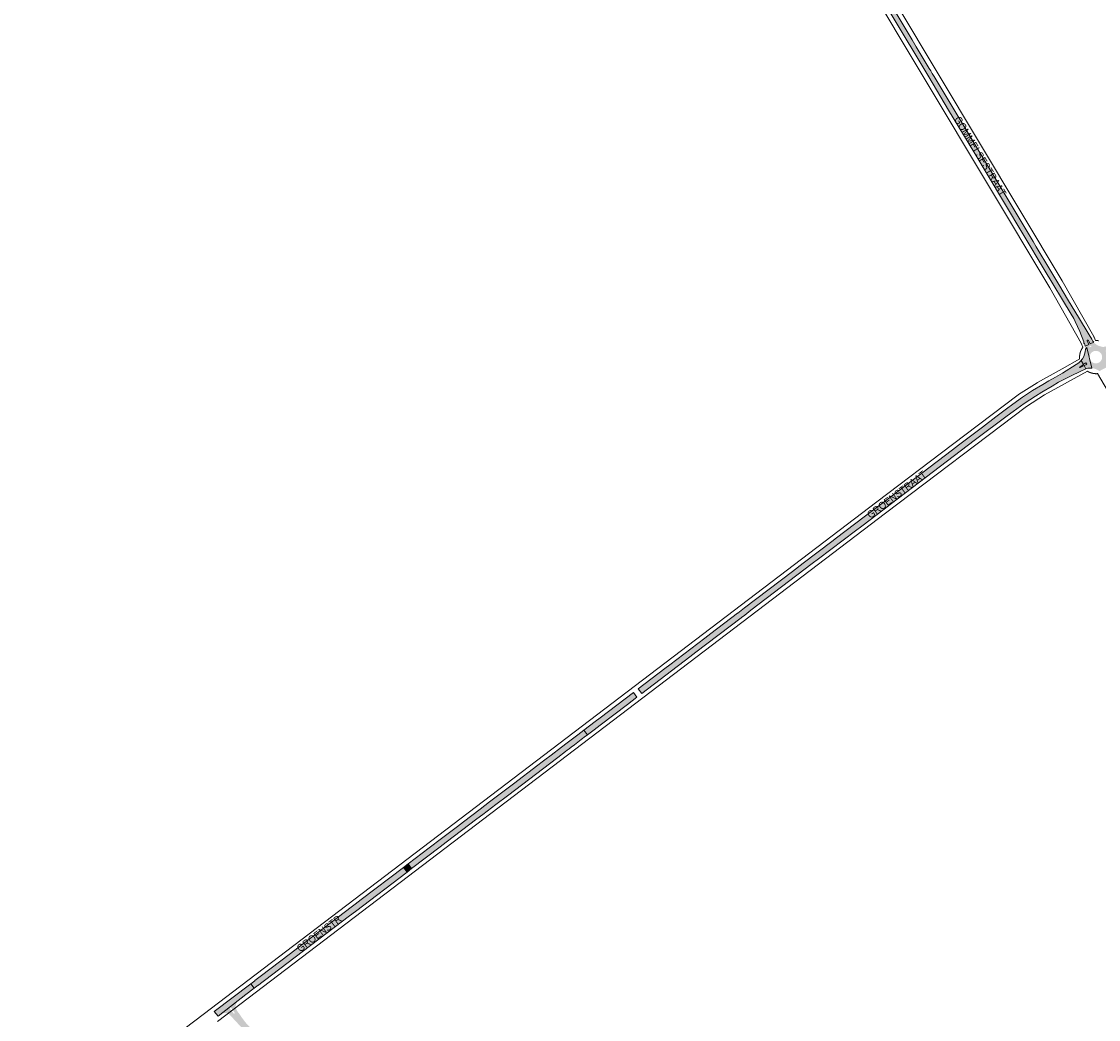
# Paper-space layout 'Layout1' of a CAD drawing. Header units: metres. Extents: x 123097 to 144122, y 392739 to 407589.
# Tile 503 of 510: x 138429 to 139556, y 403215 to 404260. Entities that reach past the tile are written whole.
import ezdxf
from ezdxf.enums import TextEntityAlignment as Align

# ---------------------------------------------------------------- set-up
doc = ezdxf.new("R2010")
doc.units = ezdxf.units.M
doc.header["$MEASUREMENT"] = 0
for name, color, linetype, lineweight in [('gs-anno-wegen algemeen tekst', 7, 'Continuous', 0), ('gs-knt-aanvullende hoofdweg', 7, 'Continuous', 0), ('ir-ARC-asfalt-hoofdwegen-te inspecteren', 5, 'Continuous', 0)]:
    doc.layers.add(name, color=color, linetype=linetype, lineweight=lineweight)
doc.styles.add('Style-Arial', font='arial.ttf')

psp = doc.layouts.get("Layout1")

# ---------------------------------------------------------------- hatches: boundary and pattern name
at = {"layer": 'ir-ARC-asfalt-hoofdwegen-te inspecteren', "linetype": 'Continuous', "lineweight": 13, "extrusion": (0, 0, -1)}
psp.add_hatch(color=5, dxfattribs=at).paths.add_polyline_path([(-138924.88, 404957.781), (-138927.441, 404953.752), (-138938.92, 404934.88), (-138961.66, 404896.802), (-139000, 404832.881), (-139066.784, 404721.537), (-139068.311, 404718.992), (-139139.101, 404601.023), (-139199.722, 404500), (-139208.68, 404485.071), (-139209.334, 404483.98), (-139209.987, 404482.888), (-139308.541, 404318.272), (-139337.94, 404269.029), (-139378.26, 404201.492), (-139399.057, 404166.86), (-139425.422, 404122.955), (-139456.549, 404071.121), (-139499.257, 404000), (-139527.322, 403953.264), (-139530.077, 403948.546), (-139531.658, 403945.646), (-139536.412, 403935.109), (-139540.612, 403924.339), (-139540.751, 403922.5), (-139541.045, 403922.481), (-139541.297, 403922.47), (-139541.772, 403921.087), (-139542.124, 403919.673), (-139545.723, 403921.298), (-139544.125, 403925.396), (-139544.195, 403925.901), (-139544.661, 403926.108), (-139545.082, 403925.821), (-139547.172, 403921.97), (-139551.14, 403923.744), (-139550.192, 403924.965), (-139548.918, 403926.909), (-139546.076, 403931.646), (-139535.007, 403949.923), (-139524.709, 403967.093), (-139514.376, 403984.321), (-139504.972, 404000), (-139490.683, 404023.823), (-139487.477, 404029.168), (-139383.879, 404201.899), (-139381.92, 404205.166), (-139380.34, 404207.8), (-139378.758, 404210.45), (-139365.178, 404233.192), (-139360.867, 404240.411), (-139309.545, 404326.333), (-139270.757, 404391.271), (-139219.391, 404477.267), (-139214.741, 404485.052), (-139205.769, 404500), (-139152.209, 404589.23), (-139108.894, 404661.391), (-139074.308, 404719.01), (-139014.071, 404819.364), (-139007.018, 404831.114), (-139003.697, 404836.646), (-139000, 404842.806), (-138997.56, 404846.871), (-138968.25, 404895.701), (-138931.66, 404955.92), (-138928.752, 404960.09)], flags=0)
psp.add_hatch(color=5, dxfattribs=at).paths.add_polyline_path([(-139542.367, 403916.409, 0.13220133), (-139539.222, 403906.51), (-139538.568, 403905.569), (-139537.881, 403904.651), (-139540.186, 403900.604), (-139541.859, 403901.836), (-139542.666, 403902.39), (-139543.638, 403900.767), (-139542.72, 403900.294), (-139540.9, 403899.358), (-139542.835, 403896.103), (-139544.782, 403896.599), (-139545.851, 403896.756, 0.04717162), (-139548.861, 403896.74), (-139543.77, 403918.331), (-139542.367, 403916.409)])
at = {"layer": 'ir-ARC-asfalt-hoofdwegen-te inspecteren', "linetype": 'Continuous', "lineweight": 13}
h = psp.add_hatch(color=5, dxfattribs=at)
h.paths.add_polyline_path([(139556.965, 403893.628), (139554.19, 403895.288), (139551.589, 403896.241), (139548.863, 403896.731), (139543.77, 403918.331), (139542.323, 403916.349), (139542.323, 403916.851), (139542.132, 403918.366), (139542.327, 403918.4), (139542.238, 403919.04), (139542.124, 403919.673), (139545.723, 403921.298), (139547.172, 403921.97), (139551.14, 403923.744), (139551.588, 403923.166), (139552.758, 403922.1), (139554.102, 403921.133), (139557.067, 403919.668), (139560.296, 403918.956), (139561.779, 403918.984), (139562.267, 403919.05), (139563.249, 403919.183), (139564.21, 403919.58), (139566.016, 403916.297), (139566.743, 403915.071), (139568.91, 403911.3), (139568.02, 403910.497), (139567.282, 403909.658), (139566.914, 403909.24), (139565.973, 403907.854), (139564.999, 403905.827), (139564.378, 403903.665), (139564.126, 403901.43), (139564.136, 403899.801), (139564.338, 403898.184), (139564.496, 403897.629)])
h.paths.add_polyline_path([(139546.811, 403918.454), (139546.443, 403919.427), (139548.138, 403920.225), (139548.621, 403919.365)], flags=16)
h.paths.add_polyline_path([(139553.22, 403901.67), (139552.399, 403901.722), (139551.591, 403901.877), (139550.809, 403902.132), (139550.065, 403902.483), (139549.371, 403902.924), (139549.046, 403903.177), (139548.447, 403903.74), (139548.176, 403904.049), (139547.693, 403904.715), (139547.297, 403905.436), (139546.995, 403906.202), (139546.791, 403906.998), (139546.689, 403907.815), (139546.69, 403908.637), (139546.729, 403909.047), (139546.884, 403909.855), (139547.139, 403910.637), (139547.49, 403911.381), (139547.931, 403912.075), (139548.184, 403912.4), (139548.747, 403912.999), (139549.056, 403913.27), (139549.722, 403913.753), (139550.443, 403914.149), (139551.209, 403914.451), (139552.005, 403914.655), (139552.822, 403914.757), (139553.644, 403914.756), (139554.054, 403914.717), (139554.862, 403914.562), (139555.644, 403914.307), (139556.388, 403913.956), (139557.082, 403913.515), (139557.715, 403912.99), (139558.277, 403912.39), (139558.76, 403911.724), (139559.156, 403911.003), (139559.319, 403910.625), (139559.572, 403909.842), (139559.726, 403909.034), (139559.776, 403908.213), (139559.724, 403907.392), (139559.569, 403906.584), (139559.314, 403905.802), (139558.963, 403905.058), (139558.522, 403904.364), (139557.997, 403903.731), (139557.397, 403903.169), (139556.731, 403902.686), (139556.01, 403902.29), (139555.244, 403901.988), (139554.448, 403901.784), (139554.041, 403901.72)], flags=16)
h.paths.add_polyline_path([(139564.252, 403913.267), (139563.327, 403914.953), (139564.231, 403915.385), (139565.076, 403913.841)], flags=16)
for points in [[(139178.423, 403640.369), (139178.119, 403640.138), (139150.22, 403618.892), (139143.93, 403614.121), (139107.19, 403586.154), (139101.943, 403582.159), (139074.179, 403561.025), (139077.911, 403556.121), (139128.4, 403594.567), (139134.672, 403599.343), (139181.887, 403635.298), (139182.19, 403635.529), (139185.74, 403638.232), (139192.2, 403643.191), (139256.417, 403692.03), (139262.904, 403696.964), (139301.691, 403726.463), (139308.187, 403731.404), (139331.64, 403749.241), (139337.92, 403754.06), (139390.66, 403794.021), (139396.71, 403798.611), (139427.36, 403821.902), (139460.388, 403846.683), (139466.696, 403851.47), (139478.21, 403859.707), (139490.015, 403867.521), (139496.747, 403871.709), (139507.312, 403877.887), (139514.199, 403881.914), (139526.11, 403888.031), (139538.131, 403893.928), (139541.194, 403895.41), (139542.009, 403895.774), (139542.835, 403896.103), (139540.9, 403899.358), (139536.75, 403897.218), (139536.4, 403897.235), (139536.239, 403897.546), (139536.425, 403897.842), (139540.186, 403900.604), (139537.881, 403904.651), (139535.406, 403902.289), (139532.493, 403900.495), (139518.313, 403891.548), (139510.81, 403887.229), (139503.91, 403883.258), (139497.627, 403879.642), (139486.945, 403873.158), (139476.499, 403866.302), (139466.3, 403859.082), (139459.75, 403854.241), (139448.43, 403845.608), (139434.47, 403834.961), (139409.516, 403816.028), (139403.262, 403811.284), (139330.222, 403755.869), (139310.846, 403741.169), (139281.831, 403719.155), (139276.83, 403715.361), (139246.74, 403692.412), (139235.68, 403683.972), (139185.457, 403645.726)], [(139027.979, 403518.104), (139034.493, 403523.063), (139062.982, 403544.754), (139067.842, 403548.454), (139072.914, 403552.316), (139069.182, 403557.221), (139034.416, 403530.757), (139029.047, 403526.67), (139017.309, 403517.735), (139021.046, 403512.825), (139023.994, 403515.07)], [(138937.388, 403449.157), (138990.096, 403489.269), (138998.264, 403495.485), (139000, 403496.806), (139001.82, 403498.191), (139004.198, 403500), (139007.42, 403502.451), (139014.524, 403507.859), (139016.018, 403508.996), (139017.808, 403510.36), (139021.046, 403512.825), (139017.309, 403517.735), (139010.991, 403512.926), (139000, 403504.559), (138994.011, 403500), (138983.03, 403491.641), (138976.55, 403486.692), (138973.703, 403484.525), (138969.19, 403481.09), (138943.755, 403461.733), (138938.135, 403457.456), (138918.619, 403442.603), (138908.872, 403435.185), (138891.452, 403421.928), (138884.96, 403416.987), (138868.5, 403404.46), (138855.47, 403394.522), (138833.362, 403377.676), (138837.07, 403372.839), (138866.877, 403395.527), (138873.239, 403400.369), (138905.44, 403424.88), (138911.48, 403429.441), (138925.153, 403439.846)], [(138683.191, 403255.681), (138772.059, 403323.354), (138778.258, 403328.073), (138832.275, 403369.188), (138828.612, 403374.058), (138784.39, 403340.361), (138777.83, 403335.452), (138773.81, 403332.322), (138718.131, 403289.98), (138710.35, 403284.063), (138678.633, 403259.946), (138673.067, 403255.664), (138672.869, 403255.269), (138668.695, 403252.104), (138672.137, 403247.514), (138676.399, 403250.727), (138676.579, 403250.806), (138676.775, 403250.811), (138678.967, 403252.465)], [(138668.695, 403252.104), (138630.597, 403223.331), (138634.448, 403218.232), (138663.462, 403241.057), (138672.137, 403247.514)]]:
    psp.add_hatch(color=5, dxfattribs=at).paths.add_polyline_path(points, flags=0)
at = {"layer": 'ir-ARC-asfalt-hoofdwegen-te inspecteren', "linetype": 'Continuous', "lineweight": 13, "extrusion": (0, 0, -1)}
h = psp.add_hatch(color=5, dxfattribs=at)
h.paths.add_polyline_path([(-138918.063, 403037.45, 0.03124134), (-138911.682, 403041.07, -0.02432556), (-138905.304, 403045.089), (-138900.883, 403047.304, -0.36067976), (-138894.577, 403045.421), (-138893.693, 403043.85), (-138893.519, 403043.937), (-138893.532, 403043.964), (-138893.245, 403044.105), (-138888.536, 403046.415), (-138888.242, 403046.559), (-138888.089, 403046.656), (-138888.744, 403048.358), (-138888.882, 403048.73, -0.14582043), (-138887.755, 403052.796, -0.16990043), (-138883.962, 403055.824), (-138858.397, 403068.104), (-138835.241, 403079.174), (-138822.564, 403085.172), (-138782.308, 403104.392), (-138774.73, 403108.01), (-138769.64, 403110.453), (-138742.91, 403123.283), (-138740.391, 403124.288, -0.14202694), (-138737.342, 403124.415, -0.16426959), (-138734.376, 403122.53), (-138729.229, 403125.796), (-138730.12, 403127.693, -0.13781808), (-138730.318, 403129.768, -0.14025667), (-138729.386, 403131.662), (-138724.263, 403136.359), (-138723.18, 403137.305), (-138722.123, 403138.281, 0.01677454), (-138719.7, 403140.746), (-138651.454, 403214.734), (-138646.71, 403219.745, -0.04897526), (-138645.748, 403220.518, -0.04379051), (-138644.785, 403221.036), (-138643.31, 403221.55, -0.0599803), (-138642.042, 403221.674, -0.06231024), (-138640.722, 403221.476), (-138638.717, 403220.976), (-138637.98, 403220.655), (-138637.508, 403221.277), (-138655.533, 403234.956, -0.15705397), (-138653.121, 403229.96, -0.1770462), (-138654.434, 403223.9), (-138655.92, 403221.753), (-138656.083, 403221.866), (-138659.624, 403216.58), (-138660.722, 403215.099), (-138661.843, 403213.635), (-138662.485, 403212.822), (-138662.974, 403212.202), (-138664.128, 403210.788), (-138720.01, 403150.142), (-138721.679, 403148.415), (-138725.703, 403144.436), (-138727.82, 403142.463), (-138728.618, 403141.781, -0.02600449), (-138737.592, 403134.751, -0.02599358), (-138747.387, 403128.61), (-138754.528, 403124.999), (-138852.444, 403078.191), (-138860.09, 403074.545), (-138890.818, 403059.944), (-138891.481, 403059.63, -0.33533309), (-138891.917, 403059.423), (-138905.32, 403053.076, 0.04343318), (-138913.524, 403048.499), (-138917.209, 403046.105, -0.03252098), (-138928.179, 403039.873), (-138937.823, 403035.201), (-138933.385, 403030.104)])
h.paths.add_polyline_path([(-138651.915, 403221.8), (-138648.459, 403226.738), (-138647.011, 403227.789, -0.24716457), (-138646.74, 403227.782, -0.22701531), (-138646.594, 403227.571), (-138647.097, 403225.973), (-138650.964, 403221.135, -0.27713441), (-138651.639, 403221.186, -0.27390935)], flags=16)

# ---------------------------------------------------------------- linework, layer by layer
at = {"layer": 'gs-knt-aanvullende hoofdweg', "color": 7, "linetype": 'Continuous', "flags": 128}
for points in [[(138489.535, 405643.418), (138490.727, 405640.295), (138509.132, 405611.593), (138634.306, 405420.837), (138714.153, 405299.712), (138714.16, 405299.703), (138853.144, 405088.148), (138853.184, 405088.086), (138926.989, 404973.294), (138927.107, 404973.105), (139127.436, 404640.123), (139127.444, 404640.11), (139517.914, 403988.241), (139518.01, 403988.075), (139550.94, 403929.758), (139551.108, 403929.444), (139551.26, 403929.123), (139552.85, 403925.558)], [(139539.553, 403918.496), (139537.687, 403922.682), (139504.979, 403980.605), (139114.562, 404632.386), (138914.295, 404965.266), (138840.57, 405079.931), (138701.61, 405291.451), (138621.761, 405412.577), (138621.752, 405412.59), (138496.553, 405603.386), (138496.51, 405603.452), (138477.665, 405632.839), (138477.504, 405633.102), (138477.353, 405633.372), (138477.214, 405633.648), (138477.087, 405633.929), (138476.971, 405634.215), (138474.225, 405641.41)], [(138302.452, 402980.104), (138618.904, 403220.214), (139261.083, 403709.058), (139323.809, 403756.7), (139323.817, 403756.706), (139403.328, 403816.912), (139471.88, 403868.684), (139471.9, 403868.699), (139471.904, 403868.702), (139472.13, 403868.866), (139472.364, 403869.023), (139491.627, 403881.427), (139491.833, 403881.555), (139492.037, 403881.673), (139492.043, 403881.677), (139517.814, 403896.04), (139517.827, 403896.047), (139536.286, 403906.286), (139536.276, 403906.373), (139536.269, 403906.444), (139536.265, 403906.474), (139536.255, 403906.575), (139536.252, 403906.608), (139536.246, 403906.675), (139536.237, 403906.772), (139536.237, 403906.776), (139536.228, 403906.878), (139536.224, 403906.937), (139536.221, 403906.979), (139536.213, 403907.079), (139536.195, 403907.313), (139536.19, 403907.484), (139536.187, 403907.585), (139536.182, 403907.686), (139536.181, 403907.713), (139536.179, 403907.788), (139536.178, 403907.816), (139536.177, 403907.888), (139536.176, 403907.918), (139536.175, 403907.99), (139536.174, 403908.021), (139536.174, 403908.091), (139536.173, 403908.123), (139536.173, 403908.193), (139536.173, 403908.226), (139536.173, 403908.293), (139536.173, 403908.328), (139536.173, 403908.395), (139536.174, 403908.431), (139536.174, 403908.496), (139536.175, 403908.533), (139536.176, 403908.598), (139536.177, 403908.635), (139536.178, 403908.698), (139536.18, 403908.738), (139536.181, 403908.8), (139536.183, 403908.84), (139536.185, 403908.901), (139536.187, 403908.943), (139536.189, 403909.003), (139536.191, 403909.045), (139536.194, 403909.103), (139536.196, 403909.147), (139536.199, 403909.205), (139536.201, 403909.25), (139536.205, 403909.306), (139536.208, 403909.352), (139536.211, 403909.407), (139536.215, 403909.454), (139536.218, 403909.507), (139536.222, 403909.556), (139536.226, 403909.609), (139536.23, 403909.658), (139536.234, 403909.71), (139536.239, 403909.761), (139536.243, 403909.811), (139536.248, 403909.863), (139536.253, 403909.911), (139536.258, 403909.965), (139536.263, 403910.012), (139536.268, 403910.067), (139536.273, 403910.113), (139536.279, 403910.169), (139536.284, 403910.214), (139536.291, 403910.27), (139536.296, 403910.314), (139536.303, 403910.372), (139536.309, 403910.415), (139536.316, 403910.474), (139536.322, 403910.515), (139536.33, 403910.575), (139536.335, 403910.616), (139536.344, 403910.677), (139536.351, 403910.715), (139536.359, 403910.778), (139536.362, 403910.804), (139536.364, 403910.816), (139536.367, 403910.83), (139536.38, 403910.916), (139536.383, 403910.935), (139536.396, 403911.016), (139536.4, 403911.04), (139536.412, 403911.116), (139536.417, 403911.144), (139536.429, 403911.216), (139536.435, 403911.249), (139536.447, 403911.316), (139536.454, 403911.353), (139536.465, 403911.415), (139536.473, 403911.457), (139536.484, 403911.514), (139536.493, 403911.561), (139536.504, 403911.614), (139536.514, 403911.665), (139536.524, 403911.713), (139536.535, 403911.769), (139536.544, 403911.813), (139536.557, 403911.873), (139536.565, 403911.911), (139536.58, 403911.976), (139536.587, 403912.01), (139536.603, 403912.08), (139536.61, 403912.109), (139536.627, 403912.183), (139536.633, 403912.208), (139536.651, 403912.286), (139536.656, 403912.306), (139536.677, 403912.389), (139536.68, 403912.404), (139536.702, 403912.492), (139536.705, 403912.503), (139536.729, 403912.595), (139536.73, 403912.601), (139536.756, 403912.698), (139536.783, 403912.796), (139536.784, 403912.799), (139536.81, 403912.894), (139536.812, 403912.902), (139536.837, 403912.992), (139536.841, 403913.003), (139536.865, 403913.088), (139536.87, 403913.105), (139536.894, 403913.186), (139536.901, 403913.207), (139536.924, 403913.283), (139536.931, 403913.308), (139536.953, 403913.38), (139536.963, 403913.41), (139536.984, 403913.476), (139536.995, 403913.511), (139537.015, 403913.572), (139537.028, 403913.611), (139537.046, 403913.669), (139537.061, 403913.712), (139537.079, 403913.765), (139537.095, 403913.812), (139537.111, 403913.86), (139537.129, 403913.913), (139537.145, 403913.956), (139537.178, 403914.052), (139537.212, 403914.147), (139537.228, 403914.19), (139537.247, 403914.242), (139537.284, 403914.336), (139537.319, 403914.432), (139537.322, 403914.439), (139537.356, 403914.526), (139537.39, 403914.613), (139537.393, 403914.62), (139537.425, 403914.7), (139537.431, 403914.714), (139537.46, 403914.786), (139537.469, 403914.808), (139537.496, 403914.873), (139537.508, 403914.902), (139537.532, 403914.959), (139537.547, 403914.994), (139537.569, 403915.045), (139537.587, 403915.087), (139537.606, 403915.13), (139537.628, 403915.18), (139537.644, 403915.216), (139537.669, 403915.273), (139537.682, 403915.301), (139537.71, 403915.365), (139537.72, 403915.387), (139537.753, 403915.457), (139537.759, 403915.471), (139537.795, 403915.549), (139537.799, 403915.556), (139537.839, 403915.641), (139537.879, 403915.725), (139537.882, 403915.732), (139537.92, 403915.809), (139537.926, 403915.823), (139537.961, 403915.893), (139537.971, 403915.914), (139538.003, 403915.976), (139538.017, 403916.005), (139538.045, 403916.06), (139538.062, 403916.094), (139538.088, 403916.143), (139538.109, 403916.185), (139538.131, 403916.226), (139538.156, 403916.275), (139538.174, 403916.309), (139538.204, 403916.364), (139538.218, 403916.391), (139538.251, 403916.453), (139538.263, 403916.473), (139538.3, 403916.542), (139538.307, 403916.555), (139538.349, 403916.631), (139538.353, 403916.637), (139538.399, 403916.719), (139538.449, 403916.806), (139538.499, 403916.895), (139538.549, 403916.983), (139538.563, 403917.006), (139538.752, 403917.333), (139538.959, 403917.65), (139539.089, 403917.839), (139539.146, 403917.923), (139539.181, 403917.974), (139539.204, 403918.007), (139539.261, 403918.09), (139539.264, 403918.094), (139539.319, 403918.172), (139539.348, 403918.213), (139539.378, 403918.255), (139539.433, 403918.331), (139539.437, 403918.338), (139539.497, 403918.42), (139539.519, 403918.449), (139539.553, 403918.496)], [(139552.85, 403925.558), (139552.929, 403925.561), (139552.951, 403925.561), (139553.016, 403925.563), (139553.058, 403925.564), (139553.102, 403925.565), (139553.165, 403925.567), (139553.188, 403925.567), (139553.273, 403925.569), (139553.361, 403925.57), (139553.379, 403925.57), (139553.447, 403925.57), (139553.486, 403925.57), (139553.533, 403925.57), (139553.592, 403925.57), (139553.619, 403925.57), (139553.699, 403925.569), (139553.706, 403925.569)], [(139553.706, 403925.569), (139553.79, 403925.567), (139553.793, 403925.568), (139553.796, 403925.567), (139553.806, 403925.567), (139553.832, 403925.567), (139553.851, 403925.567), (139553.878, 403925.566), (139553.958, 403925.565), (139553.964, 403925.564), (139554.051, 403925.562), (139554.067, 403925.561), (139554.137, 403925.559), (139554.174, 403925.558), (139554.223, 403925.556), (139554.282, 403925.553), (139554.309, 403925.552), (139554.39, 403925.548), (139554.396, 403925.548), (139554.482, 403925.543), (139554.498, 403925.542), (139554.568, 403925.538), (139554.606, 403925.536), (139554.654, 403925.533), (139554.714, 403925.529), (139554.74, 403925.527), (139554.821, 403925.521), (139554.826, 403925.52), (139554.912, 403925.514), (139554.929, 403925.512), (139554.998, 403925.506), (139555.037, 403925.503), (139555.084, 403925.499), (139555.144, 403925.493), (139555.17, 403925.491), (139555.252, 403925.483), (139555.255, 403925.482), (139555.341, 403925.473), (139555.359, 403925.472), (139555.428, 403925.464), (139555.466, 403925.46), (139555.513, 403925.454), (139555.574, 403925.447), (139555.598, 403925.444), (139555.681, 403925.434), (139555.684, 403925.434), (139555.77, 403925.423), (139555.788, 403925.42), (139555.856, 403925.411), (139555.895, 403925.406), (139555.941, 403925.399)], [(139554.871, 403890.941), (139554.855, 403890.94), (139554.79, 403890.935), (139554.747, 403890.932), (139554.703, 403890.929), (139554.639, 403890.924), (139554.617, 403890.923), (139554.531, 403890.917), (139554.444, 403890.913), (139554.423, 403890.911), (139554.357, 403890.908), (139554.315, 403890.906), (139554.27, 403890.904), (139554.206, 403890.901), (139554.184, 403890.901), (139554.098, 403890.897), (139554.011, 403890.895), (139553.99, 403890.894), (139553.924, 403890.892), (139553.882, 403890.892), (139553.838, 403890.891), (139553.773, 403890.89), (139553.751, 403890.889), (139553.664, 403890.888), (139553.577, 403890.888), (139553.557, 403890.888), (139553.491, 403890.888), (139553.448, 403890.888), (139553.404, 403890.888), (139553.34, 403890.888), (139553.317, 403890.889), (139553.231, 403890.89), (139553.144, 403890.892), (139553.123, 403890.892), (139553.058, 403890.894), (139553.015, 403890.895), (139552.971, 403890.896), (139552.907, 403890.898), (139552.884, 403890.899), (139552.798, 403890.902), (139552.711, 403890.906), (139552.69, 403890.907), (139552.624, 403890.91), (139552.582, 403890.913), (139552.537, 403890.915), (139552.474, 403890.919), (139552.452, 403890.92), (139552.365, 403890.926), (139552.278, 403890.932), (139552.258, 403890.933), (139552.191, 403890.938), (139552.15, 403890.941), (139552.106, 403890.945), (139552.042, 403890.95), (139552.019, 403890.952), (139551.933, 403890.96), (139551.846, 403890.968), (139551.826, 403890.97), (139551.761, 403890.978), (139551.686, 403890.984), (139551.674, 403890.985), (139551.668, 403890.986), (139551.588, 403890.995), (139551.561, 403890.998), (139551.501, 403891.005), (139551.454, 403891.01), (139551.416, 403891.015), (139551.347, 403891.023), (139551.329, 403891.025), (139551.243, 403891.037), (139551.24, 403891.037), (139551.157, 403891.048), (139551.134, 403891.051), (139551.072, 403891.06), (139551.027, 403891.067), (139550.986, 403891.073), (139550.921, 403891.082), (139550.9, 403891.085), (139550.814, 403891.099), (139550.729, 403891.112), (139550.708, 403891.116), (139550.643, 403891.127), (139550.602, 403891.134), (139550.558, 403891.141), (139550.496, 403891.152), (139550.472, 403891.156), (139550.389, 403891.171), (139550.302, 403891.187), (139550.284, 403891.191), (139550.217, 403891.204), (139550.178, 403891.211), (139550.131, 403891.22), (139550.073, 403891.232), (139550.047, 403891.237), (139549.967, 403891.254), (139549.962, 403891.255), (139549.877, 403891.273), (139549.862, 403891.276), (139549.792, 403891.291), (139549.757, 403891.299), (139549.708, 403891.31), (139549.652, 403891.323), (139549.623, 403891.329), (139549.547, 403891.347), (139549.539, 403891.349), (139549.454, 403891.369), (139549.442, 403891.372), (139549.371, 403891.389), (139549.338, 403891.398), (139549.286, 403891.411), (139549.233, 403891.424), (139549.202, 403891.432), (139549.129, 403891.451), (139549.118, 403891.454), (139549.035, 403891.476), (139549.025, 403891.478), (139548.951, 403891.498), (139548.921, 403891.506), (139548.867, 403891.521), (139548.817, 403891.535), (139548.783, 403891.545), (139548.714, 403891.565), (139548.701, 403891.568), (139548.617, 403891.593), (139548.611, 403891.595), (139548.534, 403891.618), (139548.507, 403891.626), (139548.451, 403891.643), (139548.404, 403891.657), (139548.368, 403891.668), (139548.302, 403891.689), (139548.286, 403891.694), (139548.266, 403891.7), (139548.237, 403891.71), (139548.203, 403891.721), (139548.135, 403891.742), (139548.12, 403891.747), (139548.038, 403891.774), (139548.033, 403891.776), (139547.956, 403891.802), (139547.93, 403891.81), (139547.874, 403891.83), (139547.829, 403891.845), (139547.791, 403891.858), (139547.727, 403891.881), (139547.71, 403891.887), (139547.629, 403891.916), (139547.626, 403891.917), (139547.547, 403891.946), (139547.525, 403891.954), (139547.465, 403891.976), (139547.424, 403891.992), (139547.385, 403892.006), (139547.323, 403892.03), (139547.303, 403892.037), (139547.222, 403892.068), (139547.142, 403892.1), (139547.122, 403892.108), (139547.062, 403892.132), (139547.022, 403892.148), (139546.981, 403892.164), (139546.923, 403892.188), (139546.901, 403892.197), (139546.823, 403892.23), (139546.82, 403892.231), (139546.741, 403892.264), (139546.724, 403892.271), (139546.661, 403892.298), (139546.625, 403892.314), (139546.581, 403892.333), (139546.526, 403892.357), (139546.502, 403892.368), (139546.428, 403892.401), (139546.423, 403892.403), (139546.344, 403892.438), (139546.33, 403892.445), (139546.265, 403892.475), (139546.232, 403892.49), (139546.186, 403892.511), (139546.134, 403892.535), (139546.108, 403892.548), (139546.037, 403892.581), (139546.03, 403892.585), (139545.951, 403892.623), (139545.94, 403892.628), (139545.873, 403892.661), (139545.843, 403892.675), (139545.796, 403892.699), (139545.747, 403892.723), (139545.718, 403892.738), (139545.651, 403892.772), (139545.641, 403892.777), (139545.563, 403892.816), (139545.555, 403892.821), (139545.487, 403892.856), (139545.459, 403892.871), (139545.41, 403892.897), (139545.364, 403892.921), (139545.333, 403892.937), (139545.269, 403892.972), (139545.257, 403892.979), (139545.181, 403893.02), (139545.175, 403893.023), (139545.106, 403893.062), (139545.081, 403893.076), (139545.061, 403893.087), (139545.039, 403893.099), (139545.03, 403893.105), (139544.954, 403893.147), (139544.944, 403893.152), (139544.879, 403893.189), (139544.848, 403893.207), (139544.804, 403893.233), (139544.754, 403893.262), (139544.729, 403893.276), (139544.659, 403893.317), (139544.654, 403893.321), (139544.58, 403893.365), (139544.565, 403893.374), (139544.506, 403893.41), (139544.471, 403893.431), (139544.431, 403893.455), (139544.378, 403893.488), (139544.357, 403893.501), (139544.289, 403893.543), (139499.558, 403868.669), (139499.555, 403868.667), (139480.733, 403856.547), (139332.888, 403744.735), (139270.178, 403697.104), (138633.976, 403212.811)], [(140112.105, 403047.238), (140105.387, 403056.692), (139983.065, 403222.421), (139983.015, 403222.49), (139911.651, 403321.493), (139911.48, 403321.74), (139911.318, 403321.995), (139901.676, 403337.924), (139874.761, 403381.648), (139788.088, 403519.523), (139750.039, 403577.908), (139663.008, 403710.823), (139662.85, 403711.075), (139651.142, 403730.601), (139606.884, 403802.542), (139606.807, 403802.669), (139554.871, 403890.941)]]:
    psp.add_lwpolyline(points, dxfattribs=at)
at = {"layer": 'ir-ARC-asfalt-hoofdwegen-te inspecteren', "color": 5, "linetype": 'Continuous', "lineweight": 13}
psp.add_lwpolyline([(139337.94, 404269.029), (139378.26, 404201.492), (139399.057, 404166.86), (139425.422, 404122.955), (139456.549, 404071.121), (139499.257, 404000), (139527.322, 403953.264), (139530.077, 403948.546), (139531.658, 403945.646), (139536.412, 403935.109), (139540.612, 403924.339), (139540.751, 403922.5), (139541.045, 403922.481), (139541.297, 403922.47), (139541.772, 403921.087), (139542.124, 403919.673), (139545.723, 403921.298), (139544.125, 403925.396), (139544.195, 403925.901), (139544.661, 403926.108), (139545.082, 403925.821), (139547.172, 403921.97), (139551.14, 403923.744), (139550.192, 403924.965), (139548.918, 403926.909), (139546.076, 403931.646), (139535.007, 403949.923), (139524.709, 403967.093), (139514.376, 403984.321), (139504.972, 404000), (139490.683, 404023.823), (139487.477, 404029.168), (139383.879, 404201.899), (139381.92, 404205.166), (139380.34, 404207.8), (139378.758, 404210.45), (139365.178, 404233.192), (139360.867, 404240.411), (139309.545, 404326.333)], dxfattribs=at)
psp.add_lwpolyline([(139542.367, 403916.409, -0.13220133), (139539.222, 403906.51), (139538.568, 403905.569), (139537.881, 403904.651), (139540.186, 403900.604), (139541.859, 403901.836), (139542.666, 403902.39), (139543.638, 403900.767), (139542.72, 403900.294), (139540.9, 403899.358), (139542.835, 403896.103), (139544.782, 403896.599), (139545.851, 403896.756, -0.04717162), (139548.861, 403896.74), (139543.77, 403918.331), (139542.367, 403916.409)], format="xyb", close=True, dxfattribs=at)
at = {"layer": 'ir-ARC-asfalt-hoofdwegen-te inspecteren', "color": 5, "linetype": 'Continuous', "lineweight": 13, "flags": 128}
for points in [[(139178.423, 403640.369), (139178.119, 403640.138), (139150.22, 403618.892), (139143.93, 403614.121), (139107.19, 403586.154), (139101.943, 403582.159), (139074.179, 403561.025), (139077.911, 403556.121), (139128.4, 403594.567), (139134.672, 403599.343), (139181.887, 403635.298), (139182.19, 403635.529), (139185.74, 403638.232), (139192.2, 403643.191), (139256.417, 403692.03), (139262.904, 403696.964), (139301.691, 403726.463), (139308.187, 403731.404), (139331.64, 403749.241), (139337.92, 403754.06), (139390.66, 403794.021), (139396.71, 403798.611), (139427.36, 403821.902), (139460.388, 403846.683), (139466.696, 403851.47), (139478.21, 403859.707), (139490.015, 403867.521), (139496.747, 403871.709), (139507.312, 403877.887), (139514.199, 403881.914), (139526.11, 403888.031), (139538.131, 403893.928), (139541.194, 403895.41), (139542.009, 403895.774), (139542.835, 403896.103), (139540.9, 403899.358), (139536.75, 403897.218), (139536.4, 403897.235), (139536.239, 403897.546), (139536.425, 403897.842), (139540.186, 403900.604), (139537.881, 403904.651), (139535.406, 403902.289), (139532.493, 403900.495), (139518.313, 403891.548), (139510.81, 403887.229), (139503.91, 403883.258), (139497.627, 403879.642), (139486.945, 403873.158), (139476.499, 403866.302), (139466.3, 403859.082), (139459.75, 403854.241), (139448.43, 403845.608), (139434.47, 403834.961), (139409.516, 403816.028), (139403.262, 403811.284), (139330.222, 403755.869), (139310.846, 403741.169), (139281.831, 403719.155), (139276.83, 403715.361), (139246.74, 403692.412), (139235.68, 403683.972), (139185.457, 403645.726)], [(138937.388, 403449.157), (138990.096, 403489.269), (138998.264, 403495.485), (139000, 403496.806), (139001.82, 403498.191), (139004.198, 403500), (139007.42, 403502.451), (139014.524, 403507.859), (139016.018, 403508.996), (139017.808, 403510.36), (139021.046, 403512.825), (139017.309, 403517.735), (139010.991, 403512.926), (139000, 403504.559), (138994.011, 403500), (138983.03, 403491.641), (138976.55, 403486.692), (138973.703, 403484.525), (138969.19, 403481.09), (138943.755, 403461.733), (138938.135, 403457.456), (138918.619, 403442.603), (138908.872, 403435.185), (138891.452, 403421.928), (138884.96, 403416.987), (138868.5, 403404.46), (138855.47, 403394.522), (138833.362, 403377.676), (138837.07, 403372.839), (138866.877, 403395.527), (138873.239, 403400.369), (138905.44, 403424.88), (138911.48, 403429.441), (138925.153, 403439.846)], [(138828.612, 403374.058), (138832.275, 403369.188), (138837.07, 403372.839), (138833.362, 403377.676)]]:
    psp.add_lwpolyline(points, close=True, dxfattribs=at)
at = {"layer": 'ir-ARC-asfalt-hoofdwegen-te inspecteren', "color": 5, "linetype": 'Continuous', "lineweight": 13}
for points in [[(139027.979, 403518.104), (139034.493, 403523.063), (139062.982, 403544.754), (139067.842, 403548.454), (139072.914, 403552.316), (139069.182, 403557.221), (139034.416, 403530.757), (139029.047, 403526.67), (139017.309, 403517.735), (139021.046, 403512.825), (139023.994, 403515.07)], [(138683.191, 403255.681), (138772.059, 403323.354), (138778.258, 403328.073), (138832.275, 403369.188), (138828.612, 403374.058), (138784.39, 403340.361), (138777.83, 403335.452), (138773.81, 403332.322), (138718.131, 403289.98), (138710.35, 403284.063), (138678.633, 403259.946), (138673.067, 403255.664), (138672.869, 403255.269), (138668.695, 403252.104), (138672.137, 403247.514), (138676.399, 403250.727), (138676.579, 403250.806), (138676.775, 403250.811), (138678.967, 403252.465)], [(138668.695, 403252.104), (138630.597, 403223.331), (138634.448, 403218.232), (138663.462, 403241.057), (138672.137, 403247.514)]]:
    psp.add_lwpolyline(points, close=True, dxfattribs=at)
at = {"layer": 'ir-ARC-asfalt-hoofdwegen-te inspecteren', "color": 5, "linetype": 'Continuous', "lineweight": 13, "extrusion": (0, 0, -1)}
psp.add_solid([(-138828.612, 403374.058), (-138832.275, 403369.188), (-138833.362, 403377.676), (-138837.07, 403372.839)], dxfattribs=at)

# ---------------------------------------------------------------- texts
at = {"layer": 'gs-anno-wegen algemeen tekst', "color": 7, "style": 'Style-Arial', "width": 0.909091}
for s, rotation, p in [('GOMMELSESTRAAT', 300.921639, (139432.269, 404118.551)), ('GROENSTRAAT', 37.133156, (139344.668, 403764.329)), ('GROENSTR', 37.2091, (138740.206, 403304.848))]:
    psp.add_text(s, height=7.7, rotation=rotation, dxfattribs=at).set_placement(p, align=Align.MIDDLE_CENTER)

doc.saveas('drawing.dxf')
